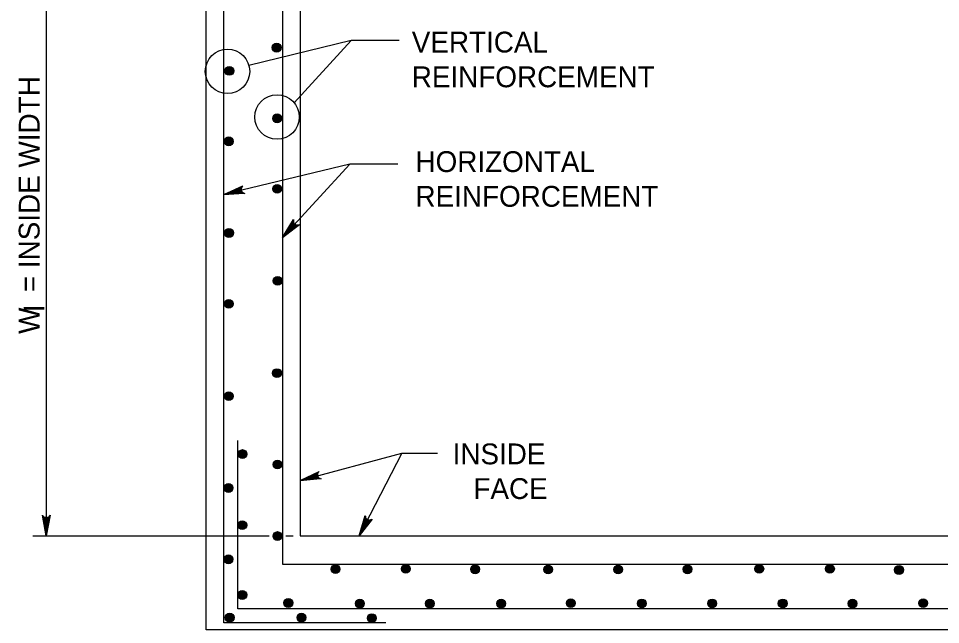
# Model space of a CAD drawing. Extents: x -6420 to 49575, y -4552 to 11624.
# Drawn here: x 5742 to 6177.9, y 3168.6 to 3455 of the extents above; entities that cross this region are included whole.
import ezdxf

# ---------------------------------------------------------------- set-up
doc = ezdxf.new("R2010")
doc.units = 0
doc.layers.add('1', color=7, linetype='Continuous')

msp = doc.modelspace()

# ---------------------------------------------------------------- linework, layer by layer
at = {"layer": '1'}
for p, q in [((5839.06, 3169.43), (5839.06, 3577.38)), ((5866.84, 3549.6), (5866.84, 3197.19)), ((5755.17, 3541.26), (5755.17, 3210.55)), ((5899.36, 3444.48), (5850.96, 3432.79)), ((5899.36, 3444.48), (5872.37, 3415.09)), ((5922.01, 3444.48), (5899.36, 3444.48)), ((5840.85, 3429.96), (5840.85, 3429.96)), ((5864.28, 3408.39), (5864.28, 3408.39)), ((5898.71, 3386.16), (5839.06, 3371.75)), ((5898.71, 3386.16), (5866.84, 3351.45)), ((5921.36, 3386.16), (5898.71, 3386.16)), ((5845.7, 3176.07), (5845.7, 3255.51)), ((5875.18, 3236.61), (5923.23, 3249.55)), ((5923.23, 3249.55), (5903.1, 3210.55)), ((5923.23, 3249.55), (5940.11, 3249.55)), ((5748.81, 3210.55), (5860.59, 3210.55)), ((5868.43, 3210.55), (5871.9, 3210.55)), ((5866.84, 3197.19), (6290.16, 3197.19)), ((6311.3, 3176.07), (5845.7, 3176.07)), ((5915.71, 3169.43), (5839.06, 3169.43))]:
    msp.add_line(p, q, dxfattribs=at)
for points in [[(5830.73, 3585.71), (6319.63, 3585.71), (6319.63, 3166.1), (5830.73, 3166.1)], [(5875.18, 3210.55), (6275.18, 3210.55), (6275.18, 3541.26), (5875.18, 3541.26)]]:
    msp.add_lwpolyline(points, close=True, dxfattribs=at)
for points in [[(5839.06, 3371.75), (5848.14, 3375.83), (5847.84, 3375.49), (5847.53, 3375.15), (5847.42, 3374.78), (5847.31, 3374.42), (5847.33, 3374.09), (5847.35, 3373.75), (5847.48, 3373.45), (5847.62, 3373.14), (5847.88, 3372.87), (5848.15, 3372.6), (5848.58, 3372.43), (5849, 3372.26), (5839.06, 3371.75), (5848.58, 3372.43), (5848.15, 3372.6), (5839.06, 3371.75), (5847.88, 3372.87), (5847.62, 3373.14), (5839.06, 3371.75), (5847.48, 3373.45), (5847.35, 3373.75), (5839.06, 3371.75), (5847.33, 3374.09), (5847.31, 3374.42), (5839.06, 3371.75), (5847.42, 3374.78), (5847.53, 3375.15), (5839.06, 3371.75), (5847.84, 3375.49)], [(5866.84, 3351.45), (5872.11, 3359.9), (5872.05, 3359.45), (5871.98, 3358.99), (5872.09, 3358.63), (5872.2, 3358.26), (5872.41, 3358), (5872.61, 3357.74), (5872.89, 3357.56), (5873.17, 3357.38), (5873.54, 3357.3), (5873.92, 3357.22), (5874.37, 3357.32), (5874.81, 3357.42), (5866.84, 3351.45), (5874.37, 3357.32), (5873.92, 3357.22), (5866.84, 3351.45), (5873.54, 3357.3), (5873.17, 3357.38), (5866.84, 3351.45), (5872.89, 3357.56), (5872.61, 3357.74), (5866.84, 3351.45), (5872.41, 3358), (5872.2, 3358.26), (5866.84, 3351.45), (5872.09, 3358.63), (5871.98, 3358.99), (5866.84, 3351.45), (5872.05, 3359.45)], [(5875.18, 3236.61), (5884.15, 3240.93), (5883.85, 3240.58), (5883.56, 3240.23), (5883.45, 3239.86), (5883.35, 3239.49), (5883.38, 3239.16), (5883.41, 3238.83), (5883.55, 3238.53), (5883.69, 3238.23), (5883.96, 3237.96), (5884.24, 3237.69), (5884.67, 3237.54), (5885.1, 3237.38), (5875.18, 3236.61), (5884.67, 3237.54), (5884.24, 3237.69), (5875.18, 3236.61), (5883.96, 3237.96), (5883.69, 3238.23), (5875.18, 3236.61), (5883.55, 3238.53), (5883.41, 3238.83), (5875.18, 3236.61), (5883.38, 3239.16), (5883.35, 3239.49), (5875.18, 3236.61), (5883.45, 3239.86), (5883.56, 3240.23), (5875.18, 3236.61), (5883.85, 3240.58)], [(5755.17, 3210.55), (5753.34, 3220.33), (5753.6, 3219.95), (5753.86, 3219.58), (5754.19, 3219.38), (5754.52, 3219.19), (5754.85, 3219.13), (5755.17, 3219.08), (5755.5, 3219.13), (5755.83, 3219.19), (5756.16, 3219.38), (5756.49, 3219.58), (5756.75, 3219.95), (5757.01, 3220.33), (5755.17, 3210.55), (5756.75, 3219.95), (5756.49, 3219.58), (5755.17, 3210.55), (5756.16, 3219.38), (5755.83, 3219.19), (5755.17, 3210.55), (5755.5, 3219.13), (5755.17, 3219.08), (5755.17, 3210.55), (5754.85, 3219.13), (5754.52, 3219.19), (5755.17, 3210.55), (5754.19, 3219.38), (5753.86, 3219.58), (5755.17, 3210.55), (5753.6, 3219.95)], [(5903.1, 3210.55), (5905.96, 3220.08), (5906.02, 3219.63), (5906.08, 3219.17), (5906.28, 3218.85), (5906.48, 3218.53), (5906.75, 3218.33), (5907.01, 3218.13), (5907.33, 3218.03), (5907.65, 3217.93), (5908.03, 3217.95), (5908.41, 3217.97), (5908.81, 3218.19), (5909.22, 3218.4), (5903.1, 3210.55), (5908.81, 3218.19), (5908.41, 3217.97), (5903.1, 3210.55), (5908.03, 3217.95), (5907.65, 3217.93), (5903.1, 3210.55), (5907.33, 3218.03), (5907.01, 3218.13), (5903.1, 3210.55), (5906.75, 3218.33), (5906.48, 3218.53), (5903.1, 3210.55), (5906.28, 3218.85), (5906.08, 3219.17), (5903.1, 3210.55), (5906.02, 3219.63)]]:
    msp.add_lwpolyline(points, dxfattribs=at)
for centre, radius in [((5864.07, 3441.16), 2.08), ((5840.85, 3429.96), 10.5), ((5864.07, 3441.16), 1.94), ((5864.07, 3441.16), 1.79), ((5864.07, 3441.16), 1.64), ((5864.07, 3441.16), 1.49), ((5864.07, 3441.16), 1.34), ((5864.07, 3441.16), 1.2), ((5864.07, 3441.16), 1.05), ((5864.07, 3441.16), 0.9), ((5864.07, 3441.16), 0.752), ((5864.07, 3441.16), 0.604), ((5864.07, 3441.16), 0.456), ((5864.07, 3441.16), 0.308), ((5864.07, 3441.16), 0.16), ((5841.7, 3430.18), 2.08), ((5841.7, 3430.18), 1.94), ((5841.7, 3430.18), 1.79), ((5841.7, 3430.18), 1.64), ((5841.7, 3430.18), 1.49), ((5841.7, 3430.18), 1.34), ((5841.7, 3430.18), 1.2), ((5841.7, 3430.18), 1.05), ((5841.7, 3430.18), 0.9), ((5841.7, 3430.18), 0.752), ((5841.7, 3430.18), 0.604), ((5841.7, 3430.18), 0.456), ((5841.7, 3430.18), 0.308), ((5841.7, 3430.18), 0.16), ((5864.28, 3408.39), 10.5), ((5864.28, 3407.76), 2.08), ((5864.28, 3407.76), 1.94), ((5864.28, 3407.76), 1.79), ((5864.28, 3407.76), 1.64), ((5864.28, 3407.76), 1.49), ((5864.28, 3407.76), 1.34), ((5864.28, 3407.76), 1.2), ((5864.28, 3407.76), 1.05), ((5864.28, 3407.76), 0.9), ((5864.28, 3407.76), 0.752), ((5864.28, 3407.76), 0.604), ((5864.28, 3407.76), 0.456), ((5864.28, 3407.76), 0.308), ((5864.28, 3407.76), 0.16), ((5841.43, 3396.88), 2.08), ((5841.43, 3396.88), 1.94), ((5841.43, 3396.88), 1.79), ((5841.43, 3396.88), 1.64), ((5841.43, 3396.88), 1.49), ((5841.43, 3396.88), 1.34), ((5841.43, 3396.88), 1.2), ((5841.43, 3396.88), 1.05), ((5841.43, 3396.88), 0.9), ((5841.43, 3396.88), 0.752), ((5841.43, 3396.88), 0.604), ((5841.43, 3396.88), 0.456), ((5841.43, 3396.88), 0.308), ((5841.43, 3396.88), 0.16), ((5864.33, 3374.47), 2.08), ((5864.33, 3374.47), 1.94), ((5864.33, 3374.47), 1.79), ((5864.33, 3374.47), 1.64), ((5864.33, 3374.47), 1.49), ((5864.33, 3374.47), 1.34), ((5864.33, 3374.47), 1.2), ((5864.33, 3374.47), 1.05), ((5864.33, 3374.47), 0.9), ((5864.33, 3374.47), 0.752), ((5864.33, 3374.47), 0.604), ((5864.33, 3374.47), 0.456), ((5864.33, 3374.47), 0.308), ((5864.33, 3374.47), 0.16), ((5841.54, 3353.61), 2.08), ((5841.54, 3353.61), 1.94), ((5841.54, 3353.61), 1.79), ((5841.54, 3353.61), 1.64), ((5841.54, 3353.61), 1.49), ((5841.54, 3353.61), 1.34), ((5841.54, 3353.61), 1.2), ((5841.54, 3353.61), 1.05), ((5841.54, 3353.61), 0.9), ((5841.54, 3353.61), 0.752), ((5841.54, 3353.61), 0.604), ((5841.54, 3353.61), 0.456), ((5841.54, 3353.61), 0.308), ((5841.54, 3353.61), 0.16), ((5864.55, 3330.98), 2.08), ((5864.55, 3330.98), 1.94), ((5864.55, 3330.98), 1.79), ((5864.55, 3330.98), 1.64), ((5864.55, 3330.98), 1.49), ((5864.55, 3330.98), 1.34), ((5864.55, 3330.98), 1.2), ((5864.55, 3330.98), 1.05), ((5864.55, 3330.98), 0.9), ((5864.55, 3330.98), 0.752), ((5864.55, 3330.98), 0.604), ((5864.55, 3330.98), 0.456), ((5864.55, 3330.98), 0.308), ((5864.55, 3330.98), 0.16), ((5841.43, 3320.1), 2.08), ((5841.43, 3320.1), 1.94), ((5841.43, 3320.1), 1.79), ((5841.43, 3320.1), 1.64), ((5841.43, 3320.1), 1.49), ((5841.43, 3320.1), 1.34), ((5841.43, 3320.1), 1.2), ((5841.43, 3320.1), 1.05), ((5841.43, 3320.1), 0.9), ((5841.43, 3320.1), 0.752), ((5841.43, 3320.1), 0.604), ((5841.43, 3320.1), 0.456), ((5841.43, 3320.1), 0.308), ((5841.43, 3320.1), 0.16), ((5864.23, 3287.39), 2.08), ((5864.23, 3287.39), 1.94), ((5864.23, 3287.39), 1.79), ((5864.23, 3287.39), 1.64), ((5864.23, 3287.39), 1.49), ((5864.23, 3287.39), 1.34), ((5864.23, 3287.39), 1.2), ((5864.23, 3287.39), 1.05), ((5864.23, 3287.39), 0.9), ((5864.23, 3287.39), 0.752), ((5864.23, 3287.39), 0.604), ((5864.23, 3287.39), 0.456), ((5864.23, 3287.39), 0.308), ((5864.23, 3287.39), 0.16), ((5841.43, 3276.51), 2.08), ((5841.43, 3276.51), 1.94), ((5841.43, 3276.51), 1.79), ((5841.43, 3276.51), 1.64), ((5841.43, 3276.51), 1.49), ((5841.43, 3276.51), 1.34), ((5841.43, 3276.51), 1.2), ((5841.43, 3276.51), 1.05), ((5841.43, 3276.51), 0.9), ((5841.43, 3276.51), 0.752), ((5841.43, 3276.51), 0.604), ((5841.43, 3276.51), 0.456), ((5841.43, 3276.51), 0.308), ((5841.43, 3276.51), 0.16), ((5847.94, 3249.14), 2.08), ((5847.94, 3249.14), 1.94), ((5847.94, 3249.14), 1.79), ((5847.94, 3249.14), 1.64), ((5847.94, 3249.14), 1.49), ((5847.94, 3249.14), 1.34), ((5847.94, 3249.14), 1.2), ((5847.94, 3249.14), 1.05), ((5847.94, 3249.14), 0.9), ((5847.94, 3249.14), 0.752), ((5847.94, 3249.14), 0.604), ((5847.94, 3249.14), 0.456), ((5847.94, 3249.14), 0.308), ((5847.94, 3249.14), 0.16), ((5864.44, 3244.22), 2.08), ((5864.44, 3244.22), 1.94), ((5864.44, 3244.22), 1.79), ((5864.44, 3244.22), 1.64), ((5864.44, 3244.22), 1.49), ((5864.44, 3244.22), 1.34), ((5864.44, 3244.22), 1.2), ((5864.44, 3244.22), 1.05), ((5864.44, 3244.22), 0.9), ((5864.44, 3244.22), 0.752), ((5864.44, 3244.22), 0.604), ((5864.44, 3244.22), 0.456), ((5864.44, 3244.22), 0.308), ((5864.44, 3244.22), 0.16), ((5841.33, 3233.13), 2.08), ((5841.33, 3233.13), 1.94), ((5841.33, 3233.13), 1.79), ((5841.33, 3233.13), 1.64), ((5841.33, 3233.13), 1.49), ((5841.33, 3233.13), 1.34), ((5841.33, 3233.13), 1.2), ((5841.33, 3233.13), 1.05), ((5841.33, 3233.13), 0.9), ((5841.33, 3233.13), 0.752), ((5841.33, 3233.13), 0.604), ((5841.33, 3233.13), 0.456), ((5841.33, 3233.13), 0.308), ((5841.33, 3233.13), 0.16), ((5847.83, 3215.53), 2.08), ((5847.83, 3215.53), 1.94), ((5847.83, 3215.53), 1.79), ((5847.83, 3215.53), 1.64), ((5847.83, 3215.53), 1.49), ((5847.83, 3215.53), 1.34), ((5847.83, 3215.53), 1.2), ((5847.83, 3215.53), 1.05), ((5847.83, 3215.53), 0.9), ((5847.83, 3215.53), 0.752), ((5847.83, 3215.53), 0.604), ((5847.83, 3215.53), 0.456), ((5847.83, 3215.53), 0.308), ((5847.83, 3215.53), 0.16), ((5864.44, 3210.4), 2.08), ((5864.44, 3210.4), 1.94), ((5864.44, 3210.4), 1.79), ((5864.44, 3210.4), 1.64), ((5864.44, 3210.4), 1.49), ((5864.44, 3210.4), 1.34), ((5864.44, 3210.4), 1.2), ((5864.44, 3210.4), 1.05), ((5864.44, 3210.4), 0.9), ((5864.44, 3210.4), 0.752), ((5864.44, 3210.4), 0.604), ((5864.44, 3210.4), 0.456), ((5864.44, 3210.4), 0.308), ((5864.44, 3210.4), 0.16), ((5841.33, 3199.41), 2.08), ((5841.33, 3199.41), 1.94), ((5841.33, 3199.41), 1.79), ((5841.33, 3199.41), 1.64), ((5841.33, 3199.41), 1.49), ((5841.33, 3199.41), 1.34), ((5841.33, 3199.41), 1.2), ((5841.33, 3199.41), 1.05), ((5841.33, 3199.41), 0.9), ((5841.33, 3199.41), 0.752), ((5841.33, 3199.41), 0.604), ((5841.33, 3199.41), 0.456), ((5841.33, 3199.41), 0.308), ((5841.33, 3199.41), 0.16), ((5891.91, 3194.81), 2.08), ((5891.91, 3194.81), 1.94), ((5891.91, 3194.81), 1.79), ((5891.91, 3194.81), 1.64), ((5891.91, 3194.81), 1.49), ((5891.91, 3194.81), 1.34), ((5891.91, 3194.81), 1.2), ((5891.91, 3194.81), 1.05), ((5891.91, 3194.81), 0.9), ((5891.91, 3194.81), 0.752), ((5891.91, 3194.81), 0.604), ((5891.91, 3194.81), 0.456), ((5891.91, 3194.81), 0.308), ((5891.91, 3194.81), 0.16), ((5925.1, 3194.91), 2.08), ((5925.1, 3194.91), 1.94), ((5925.1, 3194.91), 1.79), ((5925.1, 3194.91), 1.64), ((5925.1, 3194.91), 1.49), ((5925.1, 3194.91), 1.34), ((5925.1, 3194.91), 1.2), ((5925.1, 3194.91), 1.05), ((5925.1, 3194.91), 0.9), ((5925.1, 3194.91), 0.752), ((5925.1, 3194.91), 0.604), ((5925.1, 3194.91), 0.456), ((5925.1, 3194.91), 0.308), ((5925.1, 3194.91), 0.16), ((5957.86, 3194.7), 2.08), ((5957.86, 3194.7), 1.94), ((5957.86, 3194.7), 1.79), ((5957.86, 3194.7), 1.64), ((5957.86, 3194.7), 1.49), ((5957.86, 3194.7), 1.34), ((5957.86, 3194.7), 1.2), ((5957.86, 3194.7), 1.05), ((5957.86, 3194.7), 0.9), ((5957.86, 3194.7), 0.752), ((5957.86, 3194.7), 0.604), ((5957.86, 3194.7), 0.456), ((5957.86, 3194.7), 0.308), ((5957.86, 3194.7), 0.16), ((5992.42, 3194.6), 2.08), ((5992.42, 3194.6), 1.94), ((5992.42, 3194.6), 1.79), ((5992.42, 3194.6), 1.64), ((5992.42, 3194.6), 1.49), ((5992.42, 3194.6), 1.34), ((5992.42, 3194.6), 1.2), ((5992.42, 3194.6), 1.05), ((5992.42, 3194.6), 0.9), ((5992.42, 3194.6), 0.752), ((5992.42, 3194.6), 0.604), ((5992.42, 3194.6), 0.456), ((5992.42, 3194.6), 0.308), ((5992.42, 3194.6), 0.16), ((6025.5, 3194.6), 2.08), ((6025.5, 3194.6), 1.94), ((6025.5, 3194.6), 1.79), ((6025.5, 3194.6), 1.64), ((6025.5, 3194.6), 1.49), ((6025.5, 3194.6), 1.34), ((6025.5, 3194.6), 1.2), ((6025.5, 3194.6), 1.05), ((6025.5, 3194.6), 0.9), ((6025.5, 3194.6), 0.752), ((6025.5, 3194.6), 0.604), ((6025.5, 3194.6), 0.456), ((6025.5, 3194.6), 0.308), ((6025.5, 3194.6), 0.16), ((6058.27, 3194.7), 2.08), ((6058.27, 3194.7), 1.94), ((6058.27, 3194.7), 1.79), ((6058.27, 3194.7), 1.64), ((6058.27, 3194.7), 1.49), ((6058.27, 3194.7), 1.34), ((6058.27, 3194.7), 1.2), ((6058.27, 3194.7), 1.05), ((6058.27, 3194.7), 0.9), ((6058.27, 3194.7), 0.752), ((6058.27, 3194.7), 0.604), ((6058.27, 3194.7), 0.456), ((6058.27, 3194.7), 0.308), ((6058.27, 3194.7), 0.16), ((6092.19, 3194.91), 2.08), ((6092.19, 3194.91), 1.94), ((6092.19, 3194.91), 1.79), ((6092.19, 3194.91), 1.64), ((6092.19, 3194.91), 1.49), ((6092.19, 3194.91), 1.34), ((6092.19, 3194.91), 1.2), ((6092.19, 3194.91), 1.05), ((6092.19, 3194.91), 0.9), ((6092.19, 3194.91), 0.752), ((6092.19, 3194.91), 0.604), ((6092.19, 3194.91), 0.456), ((6092.19, 3194.91), 0.308), ((6092.19, 3194.91), 0.16), ((6125.59, 3194.91), 2.08), ((6125.59, 3194.91), 1.94), ((6125.59, 3194.91), 1.79), ((6125.59, 3194.91), 1.64), ((6125.59, 3194.91), 1.49), ((6125.59, 3194.91), 1.34), ((6125.59, 3194.91), 1.2), ((6125.59, 3194.91), 1.05), ((6125.59, 3194.91), 0.9), ((6125.59, 3194.91), 0.752), ((6125.59, 3194.91), 0.604), ((6125.59, 3194.91), 0.456), ((6125.59, 3194.91), 0.308), ((6125.59, 3194.91), 0.16), ((6158.25, 3194.38), 2.08), ((6158.25, 3194.38), 1.94), ((6158.25, 3194.38), 1.79), ((6158.25, 3194.38), 1.64), ((6158.25, 3194.38), 1.49), ((6158.25, 3194.38), 1.34), ((6158.25, 3194.38), 1.2), ((6158.25, 3194.38), 1.05), ((6158.25, 3194.38), 0.9), ((6158.25, 3194.38), 0.752), ((6158.25, 3194.38), 0.604), ((6158.25, 3194.38), 0.456), ((6158.25, 3194.38), 0.308), ((6158.25, 3194.38), 0.16), ((5847.83, 3182.56), 2.08), ((5847.83, 3182.56), 1.94), ((5847.83, 3182.56), 1.79), ((5847.83, 3182.56), 1.64), ((5847.83, 3182.56), 1.49), ((5847.83, 3182.56), 1.34), ((5847.83, 3182.56), 1.2), ((5847.83, 3182.56), 1.05), ((5847.83, 3182.56), 0.9), ((5847.83, 3182.56), 0.752), ((5847.83, 3182.56), 0.604), ((5847.83, 3182.56), 0.456), ((5847.83, 3182.56), 0.308), ((5847.83, 3182.56), 0.16), ((5869.6, 3178.78), 2.08), ((5869.6, 3178.78), 1.94), ((5869.6, 3178.78), 1.79), ((5869.6, 3178.78), 1.64), ((5869.6, 3178.78), 1.49), ((5869.6, 3178.78), 1.34), ((5869.6, 3178.78), 1.2), ((5869.6, 3178.78), 1.05), ((5869.6, 3178.78), 0.9), ((5869.6, 3178.78), 0.752), ((5869.6, 3178.78), 0.604), ((5869.6, 3178.78), 0.456), ((5869.6, 3178.78), 0.308), ((5869.6, 3178.78), 0.16), ((5903.42, 3178.47), 2.08), ((5903.42, 3178.47), 1.94), ((5903.42, 3178.47), 1.79), ((5903.42, 3178.47), 1.64), ((5903.42, 3178.47), 1.49), ((5903.42, 3178.47), 1.34), ((5903.42, 3178.47), 1.2), ((5903.42, 3178.47), 1.05), ((5903.42, 3178.47), 0.9), ((5903.42, 3178.47), 0.752), ((5903.42, 3178.47), 0.604), ((5903.42, 3178.47), 0.456), ((5903.42, 3178.47), 0.308), ((5903.42, 3178.47), 0.16), ((5936.5, 3178.47), 2.08), ((5936.5, 3178.47), 1.94), ((5936.5, 3178.47), 1.79), ((5936.5, 3178.47), 1.64), ((5936.5, 3178.47), 1.49), ((5936.5, 3178.47), 1.34), ((5936.5, 3178.47), 1.2), ((5936.5, 3178.47), 1.05), ((5936.5, 3178.47), 0.9), ((5936.5, 3178.47), 0.752), ((5936.5, 3178.47), 0.604), ((5936.5, 3178.47), 0.456), ((5936.5, 3178.47), 0.308), ((5936.5, 3178.47), 0.16), ((5970.21, 3178.47), 2.08), ((5970.21, 3178.47), 1.94), ((5970.21, 3178.47), 1.79), ((5970.21, 3178.47), 1.64), ((5970.21, 3178.47), 1.49), ((5970.21, 3178.47), 1.34), ((5970.21, 3178.47), 1.2), ((5970.21, 3178.47), 1.05), ((5970.21, 3178.47), 0.9), ((5970.21, 3178.47), 0.752), ((5970.21, 3178.47), 0.604), ((5970.21, 3178.47), 0.456), ((5970.21, 3178.47), 0.308), ((5970.21, 3178.47), 0.16), ((6003.08, 3178.68), 2.08), ((6003.08, 3178.68), 1.94), ((6003.08, 3178.68), 1.79), ((6003.08, 3178.68), 1.64), ((6003.08, 3178.68), 1.49), ((6003.08, 3178.68), 1.34), ((6003.08, 3178.68), 1.2), ((6003.08, 3178.68), 1.05), ((6003.08, 3178.68), 0.9), ((6003.08, 3178.68), 0.752), ((6003.08, 3178.68), 0.604), ((6003.08, 3178.68), 0.456), ((6003.08, 3178.68), 0.308), ((6003.08, 3178.68), 0.16), ((6036.69, 3178.57), 2.08), ((6036.69, 3178.57), 1.94), ((6036.69, 3178.57), 1.79), ((6036.69, 3178.57), 1.64), ((6036.69, 3178.57), 1.49), ((6036.69, 3178.57), 1.34), ((6036.69, 3178.57), 1.2), ((6036.69, 3178.57), 1.05), ((6036.69, 3178.57), 0.9), ((6036.69, 3178.57), 0.752), ((6036.69, 3178.57), 0.604), ((6036.69, 3178.57), 0.456), ((6036.69, 3178.57), 0.308), ((6036.69, 3178.57), 0.16), ((6069.88, 3178.57), 2.08), ((6069.88, 3178.57), 1.94), ((6069.88, 3178.57), 1.79), ((6069.88, 3178.57), 1.64), ((6069.88, 3178.57), 1.49), ((6069.88, 3178.57), 1.34), ((6069.88, 3178.57), 1.2), ((6069.88, 3178.57), 1.05), ((6069.88, 3178.57), 0.9), ((6069.88, 3178.57), 0.752), ((6069.88, 3178.57), 0.604), ((6069.88, 3178.57), 0.456), ((6069.88, 3178.57), 0.308), ((6069.88, 3178.57), 0.16), ((6103.27, 3178.57), 2.08), ((6103.27, 3178.57), 1.94), ((6103.27, 3178.57), 1.79), ((6103.27, 3178.57), 1.64), ((6103.27, 3178.57), 1.49), ((6103.27, 3178.57), 1.34), ((6103.27, 3178.57), 1.2), ((6103.27, 3178.57), 1.05), ((6103.27, 3178.57), 0.9), ((6103.27, 3178.57), 0.752), ((6103.27, 3178.57), 0.604), ((6103.27, 3178.57), 0.456), ((6103.27, 3178.57), 0.308), ((6103.27, 3178.57), 0.16), ((6136.25, 3178.47), 2.08), ((6136.25, 3178.47), 1.94), ((6136.25, 3178.47), 1.79), ((6136.25, 3178.47), 1.64), ((6136.25, 3178.47), 1.49), ((6136.25, 3178.47), 1.34), ((6136.25, 3178.47), 1.2), ((6136.25, 3178.47), 1.05), ((6136.25, 3178.47), 0.9), ((6136.25, 3178.47), 0.752), ((6136.25, 3178.47), 0.604), ((6136.25, 3178.47), 0.456), ((6136.25, 3178.47), 0.308), ((6136.25, 3178.47), 0.16), ((6169.65, 3178.68), 2.08), ((6169.65, 3178.68), 1.94), ((6169.65, 3178.68), 1.79), ((6169.65, 3178.68), 1.64), ((6169.65, 3178.68), 1.49), ((6169.65, 3178.68), 1.34), ((6169.65, 3178.68), 1.2), ((6169.65, 3178.68), 1.05), ((6169.65, 3178.68), 0.9), ((6169.65, 3178.68), 0.752), ((6169.65, 3178.68), 0.604), ((6169.65, 3178.68), 0.456), ((6169.65, 3178.68), 0.308), ((6169.65, 3178.68), 0.16), ((5841.85, 3171.86), 2.08), ((5841.85, 3171.86), 1.94), ((5841.85, 3171.86), 1.79), ((5841.85, 3171.86), 1.64), ((5841.85, 3171.86), 1.49), ((5841.85, 3171.86), 1.34), ((5841.85, 3171.86), 1.2), ((5875.78, 3171.86), 2.08), ((5875.78, 3171.86), 1.94), ((5875.78, 3171.86), 1.79), ((5875.78, 3171.86), 1.64), ((5875.78, 3171.86), 1.49), ((5875.78, 3171.86), 1.34), ((5875.78, 3171.86), 1.2), ((5909.07, 3171.65), 2.08), ((5909.07, 3171.65), 1.94), ((5909.07, 3171.65), 1.79), ((5909.07, 3171.65), 1.64), ((5909.07, 3171.65), 1.49), ((5909.07, 3171.65), 1.34), ((5841.85, 3171.86), 1.05), ((5841.85, 3171.86), 0.9), ((5841.85, 3171.86), 0.752), ((5841.85, 3171.86), 0.604), ((5841.85, 3171.86), 0.456), ((5841.85, 3171.86), 0.308), ((5841.85, 3171.86), 0.16), ((5875.78, 3171.86), 1.05), ((5875.78, 3171.86), 0.9), ((5875.78, 3171.86), 0.752), ((5875.78, 3171.86), 0.604), ((5875.78, 3171.86), 0.456), ((5875.78, 3171.86), 0.308), ((5875.78, 3171.86), 0.16), ((5909.07, 3171.65), 1.2), ((5909.07, 3171.65), 1.05), ((5909.07, 3171.65), 0.9), ((5909.07, 3171.65), 0.752), ((5909.07, 3171.65), 0.604), ((5909.07, 3171.65), 0.456), ((5909.07, 3171.65), 0.308), ((5909.07, 3171.65), 0.16)]:
    msp.add_circle(centre, radius, dxfattribs=at)

# ---------------------------------------------------------------- texts
for s, height, p in [('VERTICAL', 9.843, (5927.95, 3438.86)), ('REINFORCEMENT', 9.8425, (5927.95, 3422.45)), ('HORIZONTAL', 9.843, (5929.7, 3382.39)), ('REINFORCEMENT', 9.8425, (5929.7, 3365.99)), ('INSIDE', 9.843, (5947.24, 3244.3)), ('FACE', 9.843, (5957.08, 3227.9))]:
    msp.add_text(s, height=height, dxfattribs=at).set_placement(p)
for s, height, p in [('W  = INSIDE WIDTH', 9.8425, (5752.02, 3305.92)), ('I', 9.84, (5754.32, 3316.2))]:
    msp.add_text(s, height=height, rotation=90, dxfattribs=at).set_placement(p)

doc.saveas('drawing.dxf')
